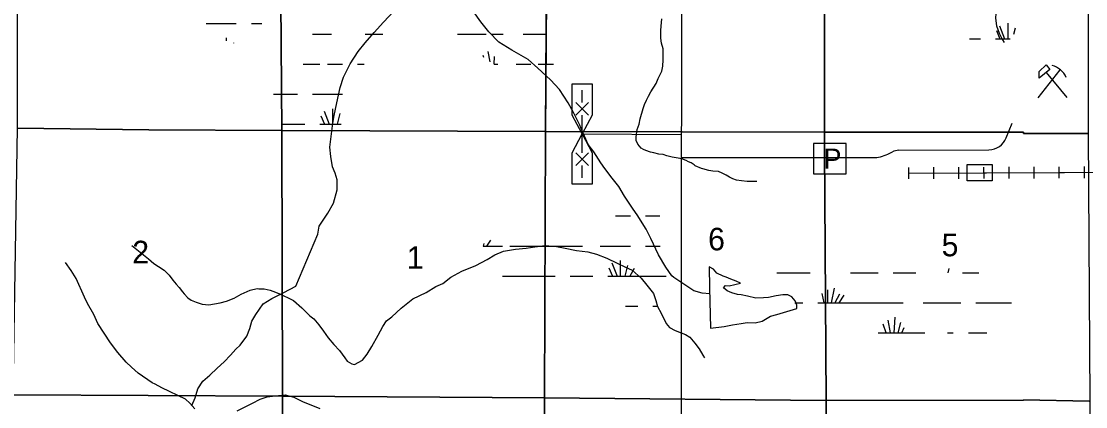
# Model space of a CAD drawing. Extents: x 380424 to 701066, y 1117407 to 1412949.
# Drawn here: x 595823 to 617031, y 1230454 to 1238139 of the extents above; entities that cross this region are included whole.
import ezdxf

# ---------------------------------------------------------------- set-up
doc = ezdxf.new("R2010")
doc.units = 0
for name, color, linetype in [('County Routes Highway Center Lines', 7, 'Continuous'), ('Culture', 7, 'Continuous'), ('Lakes and Ponds', 7, 'Continuous'), ('Local Roads Paved', 7, 'Continuous'), ('Local Roads Related Cells', 7, 'Continuous'), ('Local Roads Related Text', 7, 'Continuous'), ('Narrow River Creek and Branch and Slough', 7, 'Continuous'), ('Railroad Stations', 7, 'Continuous'), ('Railroads', 7, 'Continuous'), ('Section Lines', 7, 'Continuous'), ('Section Numbers', 7, 'Continuous'), ('Swamps', 7, 'Continuous'), ('Township  and Range lines', 7, 'Continuous')]:
    doc.layers.add(name, color=color, linetype=linetype)

msp = doc.modelspace()

# ---------------------------------------------------------------- linework, layer by layer
at = {"layer": 'County Routes Highway Center Lines'}
msp.add_lwpolyline([(609082, 1282791), (609001, 1267651), (608943, 1204448), (608786, 1203273)], dxfattribs=at)
at = {"layer": 'Culture'}
for p, q in [((616083, 1236614), (616520, 1237173)), ((616240, 1237115), (616653, 1236622))]:
    msp.add_line(p, q, dxfattribs=at)
msp.add_lwpolyline([(616246, 1237274), (616315, 1237175), (616100, 1237003), (616100, 1237138)], close=True, dxfattribs=at)
msp.add_arc((616249, 1236841), 431, 24.5415, 74.8304, dxfattribs=at)
at = {"layer": 'Lakes and Ponds'}
msp.add_lwpolyline([(609537, 1232825), (609558, 1232021), (609826, 1232057), (609994, 1232084), (610167, 1232115), (610288, 1232131), (610446, 1232126), (610583, 1232163), (610751, 1232257), (610877, 1232294), (611277, 1232410), (611272, 1232478), (611240, 1232567), (611172, 1232646), (611093, 1232688), (610998, 1232688), (610861, 1232667), (610709, 1232631), (610609, 1232625), (610457, 1232620), (610294, 1232657), (610167, 1232683), (610094, 1232694), (609983, 1232725), (609884, 1232767), (609815, 1232825), (609852, 1232872), (609926, 1232862), (610152, 1232920), (610068, 1232957), (609962, 1232999), (609868, 1233035), (609805, 1233056), (609684, 1233119), (609615, 1233198), (609526, 1233246)], close=True, dxfattribs=at)
at = {"layer": 'Local Roads Paved'}
for p, q in [((615446, 1235816), (615562, 1236111)), ((613307, 1235567), (615101, 1235579)), ((608971, 1235426), (612788, 1235421)), ((613089, 1235492), (613179, 1235536))]:
    msp.add_line(p, q, dxfattribs=at)
msp.add_lwpolyline([(606996, 1235892), (608972, 1235879)], dxfattribs=at)
for centre, radius, start, end in [((615099, 1235952), 373, 270.3915, 338.5875), ((612789, 1236093), 672, 269.9245, 296.5658), ((613309, 1235277), 290, 90.3915, 116.5657)]:
    msp.add_arc(centre, radius, start, end, dxfattribs=at)
at = {"layer": 'Local Roads Related Cells'}
for p, q in [((606796, 1236267), (606796, 1236892)), ((606796, 1236892), (607196, 1236892)), ((607196, 1236892), (607196, 1236267)), ((606996, 1236517), (606996, 1236767)), ((606871, 1236517), (607121, 1236267)), ((606871, 1236267), (607121, 1236517)), ((606996, 1235892), (606796, 1236267)), ((607196, 1236267), (606996, 1235892)), ((606996, 1235517), (606996, 1236267)), ((606796, 1235517), (606996, 1235892)), ((606996, 1235892), (607196, 1235517)), ((606796, 1234892), (606796, 1235517)), ((606871, 1235517), (607121, 1235267)), ((606874, 1235267), (607124, 1235517)), ((607196, 1235517), (607196, 1234892)), ((606996, 1235017), (606996, 1235267)), ((607196, 1234892), (606796, 1234892))]:
    msp.add_line(p, q, dxfattribs=at)
at = {"layer": 'Local Roads Related Text'}
for p, q in [((611607, 1235700), (611607, 1235097)), ((612260, 1235700), (611607, 1235700)), ((612260, 1235097), (612260, 1235700)), ((611607, 1235097), (612260, 1235097))]:
    msp.add_line(p, q, dxfattribs=at)
at = {"layer": 'Narrow River Creek and Branch and Slough'}
for points in [[(615081, 1239365), (615104, 1239245), (615136, 1239134), (615225, 1239003), (615278, 1238908), (615341, 1238698), (615315, 1238535), (615251, 1238351), (615241, 1238293), (615236, 1238204), (615251, 1238046), (615309, 1237904), (615372, 1237767), (615404, 1237715)], [(599220, 1230478), (599284, 1230633), (599342, 1230811), (599437, 1230964), (599579, 1231085), (599726, 1231221), (599868, 1231348), (599994, 1231479), (600094, 1231600), (600184, 1231684), (600315, 1231863), (600373, 1232015), (600415, 1232163), (600499, 1232294), (600641, 1232504), (600814, 1232615), (601051, 1232730), (601293, 1232857), (601734, 1233892), (601756, 1234055), (601824, 1234155), (601929, 1234313), (602045, 1234513), (602118, 1234776), (602113, 1234975), (602076, 1235112), (602024, 1235238), (601992, 1235443), (601971, 1235627), (602029, 1236111), (602055, 1236258), (602108, 1236511), (602176, 1236821), (602244, 1237026), (602376, 1237289), (602534, 1237536), (602676, 1237709), (602854, 1237914), (603038, 1238119), (603243, 1238340)], [(609540, 1232705), (609389, 1232715), (609221, 1232767), (608824, 1233028), (608785, 1233067), (608664, 1233235), (608517, 1233482), (608364, 1233808), (608270, 1233997), (608096, 1234281), (608017, 1234392), (607844, 1234655), (607728, 1234844), (607597, 1235012), (607449, 1235201), (607370, 1235317), (607229, 1235538), (607118, 1235685), (606969, 1236017), (606950, 1236069), (606824, 1236321), (606719, 1236516), (606545, 1236779), (606366, 1236973), (606114, 1237205), (605925, 1237378), (605599, 1237562), (605336, 1237720), (605141, 1237930), (604978, 1238130), (604831, 1238335)], [(610481, 1234943), (610286, 1234948), (610170, 1234958), (610070, 1234969), (610001, 1234995), (609933, 1235032), (609864, 1235069), (609790, 1235111), (609711, 1235143), (609600, 1235154), (609521, 1235164), (609405, 1235196), (609374, 1235206), (609252, 1235259), (609226, 1235280), (609168, 1235317), (609115, 1235338), (609068, 1235364), (608983, 1235396), (608873, 1235417), (608794, 1235433), (608688, 1235459), (608609, 1235480), (608525, 1235491), (608425, 1235517), (608356, 1235528), (608266, 1235565), (608219, 1235586), (608171, 1235612), (608108, 1235686), (608071, 1235765), (608077, 1235834), (608092, 1235981), (608135, 1236087), (608156, 1236192), (608214, 1236403), (608240, 1236482), (608282, 1236567), (608319, 1236646), (608367, 1236730), (608472, 1236899), (608509, 1236999), (608583, 1237147), (608604, 1237242), (608614, 1237368), (608614, 1237479), (608609, 1237590), (608577, 1237700), (608562, 1237801), (608562, 1237959), (608577, 1238112), (608588, 1238191)], [(598023, 1233671), (598359, 1233403), (598464, 1233308), (598559, 1233250), (598670, 1233176), (598770, 1233076), (598844, 1232976), (598907, 1232897), (598965, 1232828), (599034, 1232744), (599065, 1232702), (599139, 1232628), (599208, 1232580), (599308, 1232538), (599424, 1232496), (599556, 1232485), (599788, 1232528), (599914, 1232559), (600067, 1232617), (600204, 1232696), (600383, 1232781), (600521, 1232812), (600557, 1232807), (600663, 1232807), (600784, 1232781), (600890, 1232739), (600969, 1232707), (601143, 1232628), (601243, 1232570), (601412, 1232427), (601570, 1232269), (601649, 1232206), (601754, 1232090), (601844, 1231963), (601939, 1231826), (602050, 1231694), (602166, 1231573), (602266, 1231431), (602313, 1231362), (602408, 1231310), (602461, 1231299), (602619, 1231383), (602714, 1231505), (602804, 1231658), (602936, 1231879), (603025, 1232053), (603099, 1232164), (603204, 1232248), (603394, 1232422), (603626, 1232607), (603890, 1232733), (604080, 1232849), (604222, 1232913), (604380, 1233039), (604602, 1233160), (604876, 1233271), (605108, 1233392), (605261, 1233482), (605430, 1233556), (605672, 1233593), (605883, 1233614), (606057, 1233640), (606263, 1233672), (606489, 1233651), (606658, 1233614), (606885, 1233572), (607112, 1233545), (607286, 1233498), (607486, 1233413), (607697, 1233319), (607860, 1233234), (607992, 1233176), (608171, 1233018), (608287, 1232876), (608419, 1232712), (608467, 1232570), (608498, 1232454), (608572, 1232317), (608672, 1232111), (608736, 1232032), (608852, 1231974), (608973, 1231927), (609057, 1231895), (609142, 1231842), (609242, 1231721), (609331, 1231610), (609400, 1231484), (609432, 1231431)], [(599279, 1230412), (599179, 1230522), (599095, 1230606), (598622, 1230832), (598491, 1230906), (598433, 1230932), (598154, 1231122), (598017, 1231242), (597912, 1231342), (597749, 1231532), (597597, 1231731), (597350, 1232115), (597271, 1232294), (597139, 1232515), (597082, 1232636), (596913, 1233009), (596819, 1233172), (596704, 1233330)], [(600126, 1230375), (600310, 1230464), (600431, 1230527), (600583, 1230606), (600720, 1230654), (600878, 1230669), (601077, 1230690), (601256, 1230643), (601424, 1230559), (601771, 1230422)]]:
    msp.add_lwpolyline(points, dxfattribs=at)
at = {"layer": 'Railroad Stations'}
msp.add_lwpolyline([(614667, 1235285), (615167, 1235285), (615167, 1234960), (614667, 1234960)], close=True, dxfattribs=at)
at = {"layer": 'Railroads'}
for p, q in [((613497, 1235226), (613498, 1234996)), ((613997, 1235229), (613998, 1234999)), ((614497, 1235231), (614498, 1235001)), ((614997, 1235233), (614998, 1235003)), ((615497, 1235235), (615498, 1235005)), ((615997, 1235237), (615998, 1235007)), ((616497, 1235240), (616498, 1235010)), ((616997, 1235242), (616998, 1235012))]:
    msp.add_line(p, q, dxfattribs=at)
for points in [[(613497, 1235111), (621261, 1235146), (621892, 1235164)], [(613497, 1235111), (619497, 1235138)]]:
    msp.add_lwpolyline(points, dxfattribs=at)
at = {"layer": 'Section Lines'}
for points in [[(600973, 1241138), (601012, 1235963), (598364, 1235974), (595748, 1236005), (595751, 1241196), (600945, 1241138)], [(606303, 1241186), (606269, 1235943), (601012, 1235963), (600973, 1241138)], [(611818, 1241141), (611827, 1235930), (608989, 1235932), (606269, 1235943), (606303, 1241186), (606315, 1241186), (611806, 1241141)], [(617086, 1241156), (617080, 1239350), (617079, 1235940), (617079, 1235900), (617064, 1235899), (615793, 1235899), (615793, 1235926), (615788, 1235926), (611827, 1235930), (611818, 1241141), (615798, 1241159), (615798, 1241140), (616240, 1241141), (617067, 1241156)], [(601012, 1235963), (601012, 1235932), (601027, 1230664), (595676, 1230692), (595661, 1230692), (595661, 1230701), (595748, 1236005), (598364, 1235974)], [(606269, 1235943), (606269, 1235936), (606248, 1230633), (601027, 1230664), (601012, 1235932), (601012, 1235963)], [(611827, 1235930), (611827, 1235612), (611856, 1230581), (611846, 1230581), (606248, 1230633), (606269, 1235936), (606269, 1235943), (608989, 1235932)], [(617079, 1235900), (617116, 1230581), (617116, 1230564), (617098, 1230564), (615788, 1230591), (615788, 1230586), (611856, 1230581), (611827, 1235612), (611827, 1235930), (615788, 1235926), (615793, 1235926), (615793, 1235899), (617064, 1235899)], [(601027, 1230664), (601027, 1230646), (601059, 1225354), (595626, 1225407), (595626, 1225416), (595661, 1230692), (595676, 1230692)], [(606248, 1230633), (606248, 1230626), (606236, 1225303), (601059, 1225354), (601027, 1230646), (601027, 1230664)], [(611856, 1230581), (611856, 1230571), (611837, 1225330), (611840, 1225292), (606258, 1225303), (606236, 1225303), (606248, 1230626), (606248, 1230633), (611846, 1230581)], [(617116, 1230564), (617096, 1225358), (617095, 1225270), (615782, 1225299), (615782, 1225285), (615777, 1225285), (611840, 1225292), (611837, 1225330), (611856, 1230571), (611856, 1230581), (615788, 1230586), (615788, 1230591), (617098, 1230564)]]:
    msp.add_lwpolyline(points, close=True, dxfattribs=at)
at = {"layer": 'Swamps'}
for p, q in [((599507, 1238098), (600107, 1238098)), ((615250, 1237954), (615321, 1237788)), ((615310, 1238050), (615413, 1237788)), ((615479, 1238099), (615479, 1237788)), ((601924, 1237285), (602224, 1237285)), ((606124, 1237285), (606424, 1237285)), ((601624, 1236685), (602224, 1236685)), ((601793, 1236251), (601864, 1236085)), ((601854, 1236348), (601957, 1236085)), ((602023, 1236396), (602023, 1236085)), ((602168, 1236300), (602114, 1236085)), ((601024, 1236085), (601474, 1236085)), ((607659, 1234258), (607959, 1234258)), ((605095, 1233658), (605178, 1233772)), ((607359, 1233658), (607959, 1233658)), ((607589, 1233321), (607692, 1233058)), ((607758, 1233369), (607758, 1233058)), ((607903, 1233273), (607849, 1233058)), ((605409, 1233058), (606459, 1233058)), ((606759, 1233058), (607209, 1233058)), ((607528, 1233224), (607599, 1233058)), ((608036, 1233212), (607946, 1233058)), ((611093, 1233127), (611543, 1233127)), ((613193, 1233127), (613643, 1233127)), ((612017, 1232821), (611958, 1232527)), ((611775, 1232713), (611812, 1232527)), ((611884, 1232785), (611884, 1232527)), ((612125, 1232701), (612031, 1232526)), ((612210, 1232676), (612111, 1232527)), ((611693, 1232527), (613393, 1232527)), ((613793, 1232527), (614543, 1232527)), ((614843, 1232527), (615293, 1232527)), ((613214, 1231927), (613231, 1232243)), ((613058, 1231927), (612993, 1232099)), ((613143, 1231927), (613097, 1232181)), ((613291, 1231927), (613349, 1232131)), ((613367, 1231927), (613416, 1232035))]:
    msp.add_line(p, q, dxfattribs=at)
for points in [[(600407, 1238098), (600613, 1238098)], [(615624, 1238002), (615593, 1237876)], [(599906, 1237809), (599906, 1237749)], [(600051, 1237712), (600049, 1237703)], [(601624, 1237885), (602001, 1237885)], [(602674, 1237885), (603023, 1237885)], [(604512, 1237885), (605085, 1237885)], [(605200, 1237885), (605424, 1237885)], [(605824, 1237885), (606297, 1237885)], [(614716, 1237788), (614931, 1237788)], [(615231, 1237788), (615523, 1237788)], [(605166, 1237334), (605128, 1237540)], [(601438, 1237285), (601774, 1237285)], [(602524, 1237285), (602651, 1237285)], [(605041, 1237414), (605024, 1237457)], [(605242, 1237285), (605319, 1237285)], [(605246, 1237285), (605254, 1237439)], [(605682, 1237285), (605974, 1237285)], [(600848, 1236685), (601324, 1236685)], [(601774, 1236085), (602193, 1236085)], [(608259, 1234258), (608547, 1234258)], [(605032, 1233658), (605043, 1233711)], [(605022, 1233658), (605409, 1233658)], [(605559, 1233658), (607004, 1233658)], [(608259, 1233658), (608555, 1233658)], [(607509, 1233058), (608669, 1233058)], [(610877, 1233127), (611093, 1233127)], [(612347, 1233127), (612893, 1233127)], [(614304, 1233213), (614283, 1233127)], [(614576, 1233127), (614903, 1233127)], [(607860, 1232458), (608109, 1232458)], [(608409, 1232458), (608508, 1232458)], [(611233, 1232527), (611393, 1232527)], [(615293, 1232527), (615554, 1232527)], [(612894, 1231927), (613825, 1231927)], [(614275, 1231927), (614393, 1231927)], [(614693, 1231927), (615060, 1231927)]]:
    msp.add_lwpolyline(points, dxfattribs=at)
at = {"layer": 'Township  and Range lines'}
for p, q in [((606303, 1241186), (606269, 1235943)), ((595748, 1236005), (598364, 1235974)), ((598364, 1235974), (601012, 1235963)), ((601012, 1235963), (606269, 1235943)), ((606269, 1235936), (606248, 1230633)), ((606269, 1235943), (606269, 1235936)), ((606269, 1235943), (608989, 1235932)), ((608989, 1235932), (611827, 1235930)), ((611827, 1235930), (615788, 1235926)), ((615788, 1235926), (615793, 1235926)), ((615793, 1235926), (615793, 1235899)), ((615793, 1235899), (617064, 1235899)), ((606248, 1230626), (606236, 1225303)), ((606248, 1230633), (606248, 1230626))]:
    msp.add_line(p, q, dxfattribs=at)

# ---------------------------------------------------------------- texts
at = {"layer": 'Local Roads Related Text'}
msp.add_text('P', height=400, rotation=360, dxfattribs=at).set_placement((611806, 1235200))
at = {"layer": 'Section Numbers'}
for s, p in [('6', (609507, 1233572)), ('5', (614160, 1233454)), ('2', (598034, 1233313)), ('1', (603505, 1233205))]:
    msp.add_text(s, height=450, rotation=0.0003, dxfattribs=at).set_placement(p)

doc.saveas('drawing.dxf')
